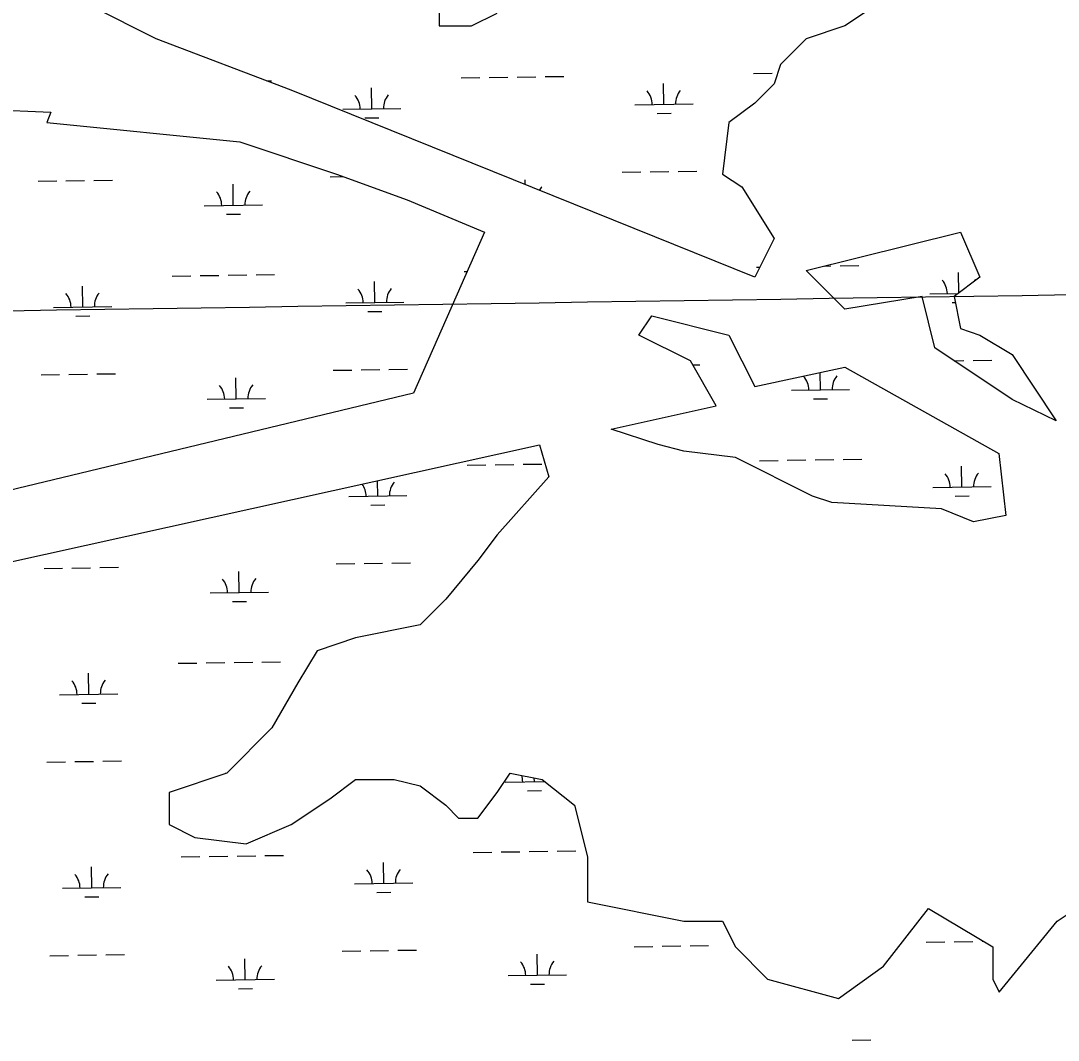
# Model space of a CAD drawing. Extents: x 3823584 to 3861785, y 301729 to 327625.
# Drawn here: x 3831074 to 3832856, y 312012 to 313764 of the extents above; entities that cross this region are included whole.
import ezdxf

# ---------------------------------------------------------------- set-up
doc = ezdxf.new("R2010")
doc.units = 0
for name, color, linetype in [('V-GRID-MAJR', 7, 'Continuous'), ('V-TOPO-SHOR', 7, 'Continuous'), ('V-WETL-SWMP', 7, 'Continuous')]:
    doc.layers.add(name, color=color, linetype=linetype)

msp = doc.modelspace()

# ---------------------------------------------------------------- linework, layer by layer
at = {"layer": 'V-GRID-MAJR'}
msp.add_spline([(3827733.773, 313215.73), (3833043.082, 313295.662), (3838352.38, 313376.366), (3843661.667, 313457.842), (3848970.941, 313540.09), (3854280.204, 313623.11100000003), (3859589.454, 313706.903), (3859589.455, 313706.903)], degree=3, dxfattribs=at)
at = {"layer": 'V-TOPO-SHOR'}
for points in [[(3832334.717, 313323.278), (3831538.525, 313644.189), (3831306.302, 313732.716), (3831195.72, 313788.04600000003)], [(3832555.876, 313799.11), (3832489.526, 313754.846), (3832423.177, 313732.714), (3832378.944, 313688.451), (3832367.886, 313655.253), (3832334.711, 313622.055), (3832290.478, 313588.858), (3832279.42, 313500.33), (3832312.595, 313478.199), (3832367.892, 313389.673), (3832334.717, 313323.278)], [(3831792.858, 313776.978), (3831792.858, 313754.846), (3831848.15, 313754.846), (3831892.382, 313776.978)], [(3831018.7830000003, 313610.99), (3831125.166, 313606.49700000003), (3831118.312, 313588.86), (3831450.059, 313555.662), (3831615.932, 313500.332), (3831737.573, 313456.069), (3831870.272, 313400.739), (3831748.631, 313124.092), (3830277.887, 312769.983)], [(3832423.173, 313334.353), (3832688.574, 313400.737), (3832721.7490000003, 313323.276), (3832677.5160000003, 313290.078), (3832688.574, 313234.749), (3832721.7490000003, 313223.683), (3832777.04, 313190.485), (3832852.806, 313076.427)], [(3832852.806, 313076.427), (3832777.046, 313113.026), (3832644.347, 313201.553), (3832622.231, 313290.08), (3832489.532, 313267.94800000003), (3832423.173, 313334.353)], [(3832088.015, 313062.075), (3832268.3680000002, 313101.96), (3832224.1350000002, 313179.42100000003), (3832135.669, 313223.685), (3832157.785, 313256.88300000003), (3832290.484, 313223.685), (3832334.717, 313135.158), (3832489.532, 313168.355), (3832753.9280000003, 313020.339)], [(3832753.9280000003, 313020.339), (3832765.9820000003, 312913.838), (3832710.691, 312902.772), (3832655.4, 312924.904), (3832467.41, 312935.97000000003), (3832434.235, 312947.03500000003), (3832301.537, 313013.431), (3832213.071, 313024.49700000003), (3832168.838, 313035.563), (3832088.015, 313062.075)], [(3830189.416, 312659.322), (3830266.829, 312659.324), (3831965.046, 313034.881)], [(3831965.046, 313034.881), (3831980.848, 312980.233), (3831892.383, 312880.64), (3831859.208, 312836.376), (3831803.917, 312769.981), (3831759.684, 312725.717), (3831649.102, 312703.586), (3831582.752, 312681.454), (3831549.578, 312626.124), (3831505.345, 312548.663), (3831427.937, 312471.202), (3831328.413, 312438.004), (3831328.413, 312382.674), (3831372.646, 312360.543), (3831461.112, 312349.477), (3831538.519, 312382.674), (3831604.869, 312426.938), (3831649.102, 312460.136), (3831715.451, 312460.136), (3831759.684, 312449.07), (3831803.917, 312415.87200000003), (3831826.0330000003, 312393.74), (3831859.208, 312393.74), (3831892.383, 312438.004), (3831914.4990000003, 312471.202), (3831969.79, 312460.136), (3832025.0810000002, 312415.87200000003), (3832047.198, 312327.34500000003), (3832047.198, 312249.88300000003), (3832213.071, 312216.686), (3832279.42, 312216.686), (3832301.537, 312172.422), (3832356.828, 312117.093), (3832478.468, 312083.895), (3832555.876, 312139.224), (3832633.284, 312238.818), (3832743.866, 312172.422), (3832743.866, 312117.093), (3832754.924, 312094.961), (3832854.448, 312216.686), (3832953.972, 312283.081)]]:
    msp.add_lwpolyline(points, dxfattribs=at)
at = {"layer": 'V-WETL-SWMP'}
for p, q in [((3831496.3132779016, 313660.2807614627), (3831504.7966978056, 313660.4115649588)), ((3831830.665964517, 313665.43605270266), (3831862.662161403, 313665.9293931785)), ((3831878.6602598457, 313666.176063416), (3831910.6564567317, 313666.6694038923)), ((3831926.654555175, 313666.91607413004), (3831958.650752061, 313667.4094146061)), ((3831974.648850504, 313667.65608484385), (3832006.64504739, 313668.1494253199)), ((3832332.514314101, 313673.173913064), (3832364.510510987, 313673.6672535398)), ((3831676.874621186, 313612.316755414), (3831676.319613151, 313648.3124769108)), ((3832178.722970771, 313620.0546157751), (3832178.167962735, 313656.05033727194)), ((3831626.880563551, 313611.54591092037), (3831726.868678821, 313613.0875999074)), ((3832128.7289131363, 313619.2837712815), (3832228.717028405, 313620.8254602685)), ((3831665.1139453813, 313596.70258666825), (3831689.111093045, 313597.0725920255)), ((3832166.962294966, 313604.44044702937), (3832190.95944263, 313604.8104523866)), ((3832107.1032975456, 313503.504611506), (3832139.0994944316, 313503.9979519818)), ((3832155.0975928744, 313504.24462222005), (3832187.0937897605, 313504.7379626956)), ((3832203.0918882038, 313504.98463293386), (3832235.08808509, 313505.4779734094)), ((3831103.4065983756, 313488.02889078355), (3831135.4027952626, 313488.5222312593)), ((3831151.400893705, 313488.7689014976), (3831183.397090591, 313489.2622419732)), ((3831199.3951890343, 313489.5089122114), (3831231.3913859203, 313490.002252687)), ((3831438.926609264, 313446.76666193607), (3831438.3716012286, 313482.7623834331)), ((3831605.254947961, 313495.7667511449), (3831627.533927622, 313496.1102645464)), ((3831940.347443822, 313482.23152960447), (3831940.2199508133, 313490.50024379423)), ((3831388.9325516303, 313445.99581744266), (3831488.9206668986, 313447.5375064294)), ((3831427.1659334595, 313431.15249319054), (3831451.1630811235, 313431.52249854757)), ((3832337.643127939, 313340.53845059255), (3832343.3856169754, 313340.6269924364)), ((3832455.145483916, 313342.35018679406), (3832465.6279154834, 313342.51181249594)), ((3832481.6260139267, 313342.75848273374), (3832513.6222108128, 313343.25182320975)), ((3831333.9464287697, 313325.0627298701), (3831365.942625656, 313325.55607034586)), ((3831381.9407240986, 313325.80274058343), (3831413.936920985, 313326.2960810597)), ((3831429.9350194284, 313326.5427512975), (3831461.9312163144, 313327.03609177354)), ((3831477.929314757, 313327.2827620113), (3831509.9255116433, 313327.77610248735)), ((3831835.794778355, 313332.8005902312), (3831840.431081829, 313332.87207610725)), ((3832685.6839256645, 313296.2082375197), (3832685.145126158, 313331.15273516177)), ((3831180.155085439, 313271.9434325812), (3831179.6000774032, 313307.939154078)), ((3831682.0034350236, 313279.68129294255), (3831681.448426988, 313315.67701443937)), ((3832635.7060765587, 313294.38616917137), (3832684.253557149, 313295.13470929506)), ((3831130.1610278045, 313271.17258808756), (3831230.1491430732, 313272.71427707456)), ((3831632.009377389, 313278.9104484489), (3831731.9974926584, 313280.4521374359)), ((3832673.9394583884, 313279.5428449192), (3832679.604089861, 313279.6301862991)), ((3831168.3944096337, 313256.32926383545), (3831192.391557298, 313256.6992691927)), ((3831670.242759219, 313264.0671241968), (3831694.2399068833, 313264.43712955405)), ((3832677.2815563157, 313179.581489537), (3832694.0709531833, 313179.8403605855)), ((3832710.069051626, 313180.0870308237), (3832742.065248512, 313180.5803712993)), ((3831610.3837617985, 313163.1312886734), (3831642.379958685, 313163.6246291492)), ((3831658.3780571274, 313163.8712993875), (3831690.3742540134, 313164.364639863)), ((3831706.3723524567, 313164.6113101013), (3831738.3685493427, 313165.10465057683)), ((3832227.9991255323, 313172.65412848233), (3832240.216898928, 313172.84251093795)), ((3831108.5354122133, 313155.3934283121), (3831140.5316091, 313155.88676878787)), ((3831156.5297075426, 313156.13343902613), (3831188.5259044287, 313156.6267795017)), ((3831204.5240028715, 313156.87344973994), (3831236.5201997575, 313157.3667902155)), ((3831444.055423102, 313114.13119946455), (3831443.5004150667, 313150.1269209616)), ((3832447.752122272, 313129.606920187), (3832447.2943242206, 313159.29796984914)), ((3832397.7580646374, 313128.8360756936), (3832497.746179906, 313130.37776468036)), ((3831394.0613654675, 313113.3603549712), (3831494.0494807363, 313114.90204395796)), ((3832435.9914464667, 313113.9927514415), (3832459.988594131, 313114.3627567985)), ((3831432.294747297, 313098.517030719), (3831456.2918949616, 313098.88703607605)), ((3831840.923592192, 313000.1651277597), (3831872.919789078, 313000.6584682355)), ((3831888.9178875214, 313000.905138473), (3831920.914084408, 313001.3984789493)), ((3831936.9121828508, 313001.64514918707), (3831968.908379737, 313002.13848966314)), ((3832342.7719417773, 313007.90298812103), (3832374.7681386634, 313008.39632859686)), ((3832390.766237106, 313008.6429988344), (3832422.7624339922, 313009.1363393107)), ((3832438.7605324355, 313009.3830095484), (3832470.7567293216, 313009.8763500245)), ((3832486.754827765, 313010.1230202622), (3832518.751024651, 313010.6163607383)), ((3832690.828948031, 312962.5215511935), (3832690.273939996, 312998.5172726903)), ((3831687.1322488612, 312947.04583047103), (3831686.72695975, 312973.33134892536)), ((3831637.138191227, 312946.2749859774), (3831737.1263064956, 312947.81667496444)), ((3832640.8348903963, 312961.75070669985), (3832740.823005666, 312963.29239568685)), ((3832679.0682722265, 312946.90738244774), (3832703.0654198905, 312947.277387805)), ((3831675.371573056, 312931.4316617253), (3831699.368720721, 312931.80166708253)), ((3831113.6642260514, 312822.7579658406), (3831145.6604229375, 312823.2513063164)), ((3831161.6585213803, 312823.4979765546), (3831193.6547182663, 312823.9913170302)), ((3831209.6528167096, 312824.2379872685), (3831241.6490135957, 312824.731327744)), ((3831615.512575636, 312830.4958262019), (3831647.5087725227, 312830.9891666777)), ((3831663.506870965, 312831.23583691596), (3831695.503067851, 312831.72917739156)), ((3831711.5011662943, 312831.9758476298), (3831743.4973631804, 312832.4691881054)), ((3831449.1842369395, 312781.4957369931), (3831448.6292289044, 312817.49145849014)), ((3831399.190179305, 312780.7248924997), (3831499.178294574, 312782.26658148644)), ((3831437.423561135, 312765.88156824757), (3831461.4207087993, 312766.2515736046)), ((3831440.192647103, 312661.2718263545), (3831472.1888439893, 312661.76516683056)), ((3831488.1869424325, 312662.0118370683), (3831520.1831393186, 312662.5051775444)), ((3831344.204056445, 312659.7918049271), (3831376.200253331, 312660.2851454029)), ((3831392.1983517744, 312660.53181564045), (3831424.1945486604, 312661.02515611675)), ((3831190.412713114, 312606.6725076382), (3831189.857705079, 312642.66822913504)), ((3831140.4186554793, 312605.9016631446), (3831240.406770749, 312607.44335213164)), ((3831178.65203731, 312591.0583388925), (3831202.649184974, 312591.4283442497)), ((3831118.793039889, 312490.1225033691), (3831150.7892367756, 312490.6158438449)), ((3831166.787335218, 312490.86251408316), (3831198.783532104, 312491.3558545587)), ((3831214.7816305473, 312491.60252479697), (3831246.7778274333, 312492.0958652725)), ((3831906.1673427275, 312455.8272903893), (3831973.868184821, 312456.8711508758)), ((3831956.161400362, 312456.5981348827), (3831956.0644951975, 312462.88303724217)), ((3831944.400724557, 312440.98396613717), (3831968.3978722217, 312441.3539714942)), ((3831349.3328702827, 312327.15634245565), (3831381.3290671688, 312327.6496829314)), ((3831397.327165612, 312327.896353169), (3831429.3233624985, 312328.38969364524)), ((3831445.3214609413, 312328.63636388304), (3831477.3176578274, 312329.12970435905)), ((3831493.3157562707, 312329.37637459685), (3831525.3119531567, 312329.86971507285)), ((3831851.181219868, 312334.8942028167), (3831883.177416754, 312335.38754329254)), ((3831899.1755151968, 312335.63421353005), (3831931.171712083, 312336.12755400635)), ((3831947.169810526, 312336.37422424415), (3831979.166007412, 312336.86756472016)), ((3831995.164105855, 312337.11423495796), (3832027.160302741, 312337.60757543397)), ((3831195.541526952, 312274.0370451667), (3831194.986518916, 312310.0327666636)), ((3831697.3898765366, 312281.77490552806), (3831696.8348685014, 312317.7706270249)), ((3831145.5474693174, 312273.2662006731), (3831245.535584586, 312274.8078896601)), ((3831647.395818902, 312281.0040610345), (3831747.3839341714, 312282.54575002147)), ((3831183.7808511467, 312258.42287642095), (3831207.777998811, 312258.79288177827)), ((3831685.629200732, 312266.1607367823), (3831709.6263483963, 312266.53074213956)), ((3832629.466902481, 312180.7006219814), (3832661.4630993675, 312181.1939624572)), ((3832677.4611978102, 312181.44063269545), (3832709.4573946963, 312181.933973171)), ((3832725.4554931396, 312182.18064340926), (3832727.5590399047, 312182.21307741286)), ((3831625.7702033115, 312165.22490125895), (3831657.766400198, 312165.7182417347)), ((3831673.764498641, 312165.964911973), (3831705.760695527, 312166.4582524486)), ((3831721.7587939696, 312166.7049226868), (3831753.7549908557, 312167.1982631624)), ((3832127.6185528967, 312172.96276162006), (3832159.6147497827, 312173.45610209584)), ((3832175.6128482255, 312173.7027723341), (3832207.6090451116, 312174.19611280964)), ((3832223.607143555, 312174.4427830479), (3832255.603340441, 312174.93612352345)), ((3831123.9218537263, 312157.4870408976), (3831155.918050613, 312157.98038137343)), ((3831171.9161490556, 312158.22705161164), (3831203.9123459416, 312158.72039208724)), ((3831219.9104443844, 312158.9670623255), (3831251.9066412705, 312159.46040280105)), ((3831459.441864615, 312116.2248120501), (3831458.8868565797, 312152.22053354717)), ((3831961.2902142, 312123.96267241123), (3831960.7352061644, 312159.9583939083)), ((3831409.4478069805, 312115.4539675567), (3831509.435922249, 312116.9956565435)), ((3831911.2961565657, 312123.1918279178), (3832011.2842718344, 312124.7335169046)), ((3831949.529538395, 312108.3485036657), (3831973.526686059, 312108.7185090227)), ((3831447.6811888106, 312100.6106433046), (3831471.6783364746, 312100.9806486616)), ((3832502.141269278, 312012.2166328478), (3832534.137466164, 312012.70997332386))]:
    msp.add_line(p, q, dxfattribs=at)
for points in [[(3832555.876, 313799.11), (3832489.526, 313754.846), (3832423.177, 313732.714), (3832378.944, 313688.451), (3832367.886, 313655.253), (3832334.711, 313622.055), (3832290.478, 313588.858), (3832279.42, 313500.33), (3832312.595, 313478.199), (3832367.892, 313389.673), (3832334.717, 313323.278), (3831538.525, 313644.189), (3831306.302, 313732.716), (3831195.72, 313788.04600000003)], [(3831792.858, 313776.978), (3831792.858, 313754.846), (3831848.15, 313754.846), (3831892.382, 313776.978)], [(3831018.7830000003, 313610.99), (3831125.166, 313606.49700000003), (3831118.312, 313588.86), (3831450.059, 313555.662), (3831615.932, 313500.332), (3831737.573, 313456.069), (3831870.272, 313400.739), (3831748.631, 313124.092), (3830277.887, 312769.983)], [(3830266.829, 312659.324), (3831965.046, 313034.881), (3831980.848, 312980.233), (3831892.383, 312880.64), (3831859.208, 312836.376), (3831803.917, 312769.981), (3831759.684, 312725.717), (3831649.102, 312703.586), (3831582.752, 312681.454), (3831549.578, 312626.124), (3831505.345, 312548.663), (3831427.937, 312471.202), (3831328.413, 312438.004), (3831328.413, 312382.674), (3831372.646, 312360.543), (3831461.112, 312349.477), (3831538.519, 312382.674), (3831604.869, 312426.938), (3831649.102, 312460.136), (3831715.451, 312460.136), (3831759.684, 312449.07), (3831803.917, 312415.87200000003), (3831826.0330000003, 312393.74), (3831859.208, 312393.74), (3831892.383, 312438.004), (3831914.4990000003, 312471.202), (3831969.79, 312460.136), (3832025.0810000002, 312415.87200000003), (3832047.198, 312327.34500000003), (3832047.198, 312249.88300000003), (3832213.071, 312216.686), (3832279.42, 312216.686), (3832301.537, 312172.422), (3832356.828, 312117.093), (3832478.468, 312083.895), (3832555.876, 312139.224), (3832633.284, 312238.818), (3832743.866, 312172.422), (3832743.866, 312117.093), (3832754.924, 312094.961), (3832854.448, 312216.686), (3832953.972, 312283.081)]]:
    msp.add_lwpolyline(points, dxfattribs=at)
for points in [[(3832852.806, 313076.427), (3832777.046, 313113.026), (3832644.347, 313201.553), (3832622.231, 313290.08), (3832489.532, 313267.94800000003), (3832423.173, 313334.353), (3832688.574, 313400.737), (3832721.7490000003, 313323.276), (3832677.5160000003, 313290.078), (3832688.574, 313234.749), (3832721.7490000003, 313223.683), (3832777.04, 313190.485)], [(3832088.015, 313062.075), (3832268.3680000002, 313101.96), (3832224.1350000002, 313179.42100000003), (3832135.669, 313223.685), (3832157.785, 313256.88300000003), (3832290.484, 313223.685), (3832334.717, 313135.158), (3832489.532, 313168.355), (3832753.9280000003, 313020.339), (3832765.9820000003, 312913.838), (3832710.691, 312902.772), (3832655.4, 312924.904), (3832467.41, 312935.97000000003), (3832434.235, 312947.03500000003), (3832301.537, 313013.431), (3832213.071, 313024.49700000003), (3832168.838, 313035.563)]]:
    msp.add_lwpolyline(points, close=True, dxfattribs=at)
for centre, radius, start, end in [((3832123.479280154, 313619.677688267), 35.24628790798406, 0.11153765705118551, 41.65519599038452), ((3832233.95202141, 313621.3810367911), 35.246287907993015, 140.1115346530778, 181.65519298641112), ((3831621.630930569, 313611.9398279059), 35.24628790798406, 0.11153765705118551, 41.65519599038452), ((3831732.1036718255, 313613.64317643), 35.246287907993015, 140.1115346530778, 181.65519298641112), ((3831383.682918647, 313446.3897344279), 35.24628790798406, 0.11153765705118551, 41.65519599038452), ((3831494.155659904, 313448.093082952), 35.246287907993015, 140.1115346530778, 181.65519298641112), ((3831996.004009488, 313455.83094331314), 35.246287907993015, 140.1115346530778, 152.05447836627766), ((3831737.2324856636, 313281.0077139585), 35.246287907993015, 140.1115346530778, 181.65519298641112), ((3832630.456443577, 313294.78008615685), 35.24628790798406, 0.11153765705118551, 41.65519599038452), ((3832740.9291848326, 313296.48343468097), 35.246287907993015, 140.1115346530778, 147.72219151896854), ((3831124.9113948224, 313271.5665050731), 35.24628790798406, 0.11153765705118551, 41.65519599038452), ((3831235.3841360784, 313273.26985359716), 35.246287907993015, 140.1115346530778, 181.65519298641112), ((3831626.7597444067, 313279.3043654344), 35.24628790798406, 0.11153765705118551, 41.65519599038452), ((3832392.5084316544, 313129.2299926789), 35.24628790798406, 0.11153765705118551, 41.65519599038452), ((3832502.981172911, 313130.93334120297), 35.246287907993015, 140.1115346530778, 181.65519298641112), ((3831388.811732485, 313113.75427195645), 35.24628790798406, 0.11153765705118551, 41.65519599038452), ((3831499.2844737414, 313115.45762048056), 35.246287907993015, 140.1115346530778, 181.65519298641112), ((3832635.5852574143, 312962.1446236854), 35.24628790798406, 0.11153765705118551, 41.65519599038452), ((3832746.0579986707, 312963.84797220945), 35.246287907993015, 140.1115346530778, 181.65519298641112), ((3831631.888558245, 312946.66890296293), 35.24628790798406, 0.11153765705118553, 36.2144961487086), ((3831742.361299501, 312948.37225148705), 35.246287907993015, 140.1115346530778, 181.65519298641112), ((3831393.940546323, 312781.118809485), 35.24628790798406, 0.11153765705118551, 41.65519599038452), ((3831504.413287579, 312782.82215800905), 35.246287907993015, 140.1115346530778, 181.65519298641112), ((3831135.1690224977, 312606.2955801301), 35.24628790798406, 0.11153765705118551, 41.65519599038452), ((3831245.641763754, 312607.9989286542), 35.246287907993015, 140.1115346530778, 181.65519298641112), ((3831399.06936016, 312448.4833470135), 35.24628790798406, 39.07422005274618, 41.65519599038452), ((3831900.917709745, 312456.2212073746), 35.24628790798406, 0.11153765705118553, 18.179851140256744), ((3831642.1461859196, 312281.39797801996), 35.24628790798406, 0.11153765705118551, 41.65519599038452), ((3831752.6189271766, 312283.10132654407), 35.246287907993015, 140.1115346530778, 181.65519298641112), ((3831140.2978363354, 312273.6601176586), 35.24628790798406, 0.11153765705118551, 41.65519599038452), ((3831250.7705775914, 312275.3634661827), 35.246287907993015, 140.1115346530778, 181.65519298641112), ((3831906.0465235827, 312123.5857449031), 35.24628790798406, 0.11153765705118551, 41.65519599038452), ((3832016.519264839, 312125.2890934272), 35.246287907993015, 140.1115346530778, 181.65519298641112), ((3831404.198173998, 312115.847884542), 35.24628790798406, 0.11153765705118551, 41.65519599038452), ((3831514.670915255, 312117.5512330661), 35.246287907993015, 140.1115346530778, 181.65519298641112)]:
    msp.add_arc(centre, radius, start, end, dxfattribs=at)

doc.saveas('drawing.dxf')
